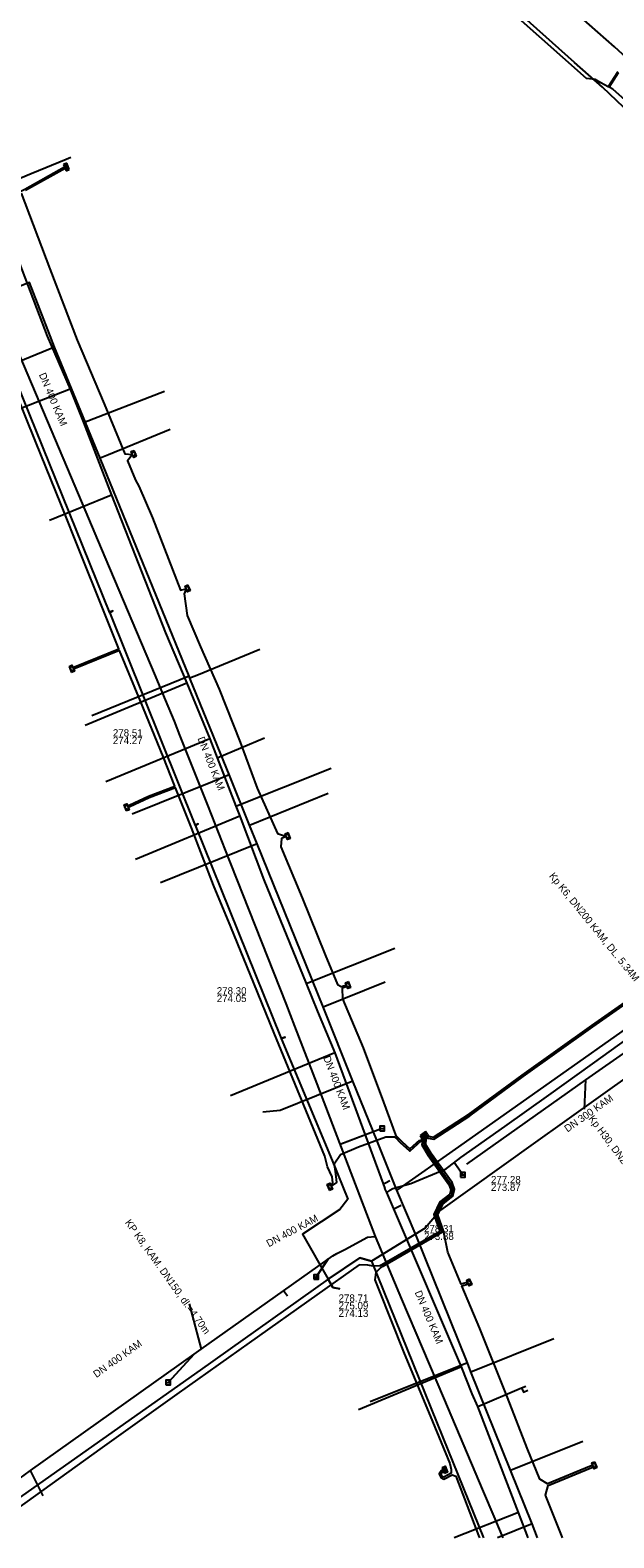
# Model space of a CAD drawing. Extents: x -600391 to -599491, y -1160176 to -1159402.
# Drawn here: x -599833.6 to -599769.4, y -1160176.1 to -1160010.3 of the extents above; entities that cross this region are included whole.
import ezdxf

# ---------------------------------------------------------------- set-up
doc = ezdxf.new("R2010")
doc.units = 0
for name, color, linetype in [('28', 7, 'Continuous'), ('31', 7, 'Continuous'), ('Vrstva 1', 7, 'Continuous'), ('Vrstva 12', 7, 'Continuous'), ('Vrstva 13', 7, 'Continuous'), ('Vrstva 16', 7, 'Continuous'), ('Vrstva 3', 7, 'Continuous'), ('Vrstva 42', 7, 'Continuous'), ('Vrstva 43', 7, 'Continuous'), ('Vrstva 55', 7, 'Continuous'), ('Vrstva 9', 7, 'Continuous')]:
    doc.layers.add(name, color=color, linetype=linetype)

# ---------------------------------------------------------------- blocks, each defined once
blk = doc.blocks.new('NN630')
at = {"layer": '31'}
for points in [[(0, -0.7), (-0.7, 0)], [(-0.7, -0.7), (-0.7, 0), (0.7, 0), (0.7, -0.7)], [(-0.7, -0.7), (0.7, -0.7)], [(0, -0.7), (0.7, 0)]]:
    blk.add_lwpolyline(points, dxfattribs=at)
blk = doc.blocks.new('NN620')
at = {"layer": '28'}
for points in [[(0.75, 0), (-0.75, 0)], [(-0.75, 0), (-0.75, -0.75)], [(0.75, -0.75), (0.75, 0)], [(-0.75, -0.75), (0.75, -0.75)], [(0.37, -0.18), (-0.38, -0.18)], [(-0.38, -0.18), (-0.38, -0.56)], [(-0.38, -0.56), (0.37, -0.56)], [(0.32, -0.23), (-0.33, -0.23)], [(-0.33, -0.23), (-0.33, -0.51)], [(-0.33, -0.51), (0.32, -0.51)], [(0.27, -0.27), (-0.28, -0.27)], [(-0.28, -0.27), (-0.28, -0.46)], [(-0.28, -0.46), (0.27, -0.46)], [(0.23, -0.32), (-0.23, -0.32)], [(-0.23, -0.32), (-0.23, -0.42)], [(-0.23, -0.42), (0.23, -0.42)], [(-0.19, -0.37), (0.19, -0.37)], [(0.23, -0.42), (0.23, -0.32)], [(0.27, -0.46), (0.27, -0.27)], [(0.32, -0.51), (0.32, -0.23)], [(0.37, -0.56), (0.37, -0.18)]]:
    blk.add_lwpolyline(points, dxfattribs=at)

msp = doc.modelspace()

# ---------------------------------------------------------------- linework, layer by layer
at = {"layer": 'Vrstva 1'}
for p, q in [((-599794.85, -1160131.07), (-599799.49, -1160132.83)), ((-599785.99, -1160136.17), (-599786.98, -1160134.77)), ((-599802.11, -1160147.41), (-599800.81, -1160145.46)), ((-599818.39, -1160159), (-599815.52, -1160155.9))]:
    msp.add_line(p, q, dxfattribs=at)
for points in [[(-599794.86, -1160131.07), (-599799.41, -1160132.81)], [(-599785.99, -1160136.18), (-599786.96, -1160134.81)], [(-599800.82, -1160145.46), (-599802.11, -1160147.4)], [(-599815.52, -1160155.9), (-599818.39, -1160158.99)]]:
    msp.add_lwpolyline(points, dxfattribs=at)
at = {"layer": 'Vrstva 13'}
for p, q in [((-599829.16, -1160049.8), (-599840.57, -1160054.27)), ((-599827.68, -1160053.49), (-599818.8, -1160050.03)), ((-599824.61, -1160061.47), (-599831.44, -1160064.24)), ((-599816.32, -1160082.14), (-599827.51, -1160086.77)), ((-599813.8, -1160088.24), (-599825.25, -1160092.97)), ((-599813, -1160090.32), (-599807.78, -1160088.15)), ((-599810.93, -1160095.65), (-599800.46, -1160091.49)), ((-599810.5, -1160096.73), (-599821.97, -1160101.52)), ((-599803.22, -1160115.15), (-599793.47, -1160111.26)), ((-599800.06, -1160122.78), (-599811.53, -1160127.49)), ((-599794.35, -1160138.1), (-599794.55, -1160137.66)), ((-599794.35, -1160138.1), (-599794, -1160137.9)), ((-599786.14, -1160157.27), (-599797.47, -1160162)), ((-599779.86, -1160173.31), (-599786.95, -1160176.08))]:
    msp.add_line(p, q, dxfattribs=at)
for points in [[(-599836.91, -1160030.33), (-599831.68, -1160043.97), (-599829.16, -1160049.8), (-599827.68, -1160053.49), (-599824.61, -1160061.47), (-599818.67, -1160076.58), (-599816.32, -1160082.14), (-599813.8, -1160088.24), (-599813, -1160090.32), (-599810.93, -1160095.65), (-599810.5, -1160096.73), (-599807.86, -1160103.73), (-599803.22, -1160115.15), (-599801.97, -1160118.22), (-599800.06, -1160122.78), (-599794.75, -1160137.17), (-599794.55, -1160137.66)], [(-599766.95, -1160120.5), (-599771.78, -1160123.96), (-599776.58, -1160127.43), (-599781.43, -1160130.85), (-599786.25, -1160134.28), (-599788.01, -1160135.61), (-599791.72, -1160137.17), (-599793.7, -1160137.72), (-599794, -1160137.9)], [(-599794.75, -1160137.17), (-599794.49, -1160137.04), (-599794.01, -1160136.81)], [(-599778.81, -1160176.08), (-599779.86, -1160173.31), (-599784.36, -1160161.63), (-599784.97, -1160160.24), (-599786.14, -1160157.27), (-599793.58, -1160139.9), (-599794.35, -1160138.1)], [(-599793.58, -1160139.9), (-599793.22, -1160139.73), (-599792.78, -1160139.51)], [(-599784.36, -1160161.63), (-599779.56, -1160159.6), (-599779.08, -1160159.39)], [(-599779.56, -1160159.6), (-599779.33, -1160160.07), (-599778.86, -1160159.85)]]:
    msp.add_lwpolyline(points, dxfattribs=at)
at = {"layer": 'Vrstva 16'}
msp.add_line((-599778.38, -1160174.55), (-599782.19, -1160176.08), dxfattribs=at)
for points in [[(-599761.01, -1160020), (-599762.12, -1160018.81), (-599769.32, -1160012.17), (-599777.56, -1160004.89)], [(-599837.56, -1160027.84), (-599835.72, -1160027.07), (-599833.45, -1160026.12), (-599829.59, -1160024.51), (-599829.08, -1160024.3)], [(-599777.77, -1160176.08), (-599778.38, -1160174.55), (-599780.75, -1160168.64), (-599785.1, -1160157.82), (-599785.49, -1160156.84), (-599791.11, -1160142.84), (-599793.24, -1160137.86), (-599795.46, -1160132.35), (-599798.07, -1160125.88), (-599801.36, -1160117.72), (-599808.6, -1160099.78), (-599809.43, -1160097.72), (-599811.67, -1160092.18), (-599812.25, -1160090.73), (-599815.99, -1160081.58), (-599816.08, -1160081.35), (-599825.87, -1160057.41), (-599830.86, -1160045.2), (-599831.36, -1160043.95), (-599833.61, -1160038.09), (-599835.02, -1160038.62)], [(-599830.86, -1160045.2), (-599844.1, -1160050.61), (-599843.51, -1160052.1)], [(-599818.16, -1160054.26), (-599824.94, -1160057.03), (-599825.87, -1160057.41)], [(-599808.32, -1160078.44), (-599815.06, -1160081.2), (-599815.99, -1160081.58)], [(-599816.08, -1160081.35), (-599826.76, -1160085.71)], [(-599822.33, -1160096.48), (-599813.52, -1160092.93), (-599811.67, -1160092.18)], [(-599809.43, -1160097.72), (-599800.79, -1160094.23)], [(-599733.18, -1160094.98), (-599736.64, -1160097.36), (-599741.31, -1160100.78), (-599756.68, -1160112.06), (-599786.46, -1160133.08), (-599793.24, -1160137.86)], [(-599808.6, -1160099.78), (-599819.24, -1160104.07)], [(-599801.36, -1160117.72), (-599794.53, -1160114.97)], [(-599798.07, -1160125.88), (-599806.09, -1160129.12), (-599807.96, -1160129.29)], [(-599785.1, -1160157.82), (-599775.99, -1160154.16)], [(-599785.49, -1160156.84), (-599796.17, -1160161.13)], [(-599780.75, -1160168.64), (-599772.81, -1160165.46)]]:
    msp.add_lwpolyline(points, dxfattribs=at)
at = {"layer": 'Vrstva 3'}
for p, q in [((-599795.1, -1160131.07), (-599794.6, -1160131.07)), ((-599786.24, -1160136.17), (-599785.74, -1160136.17)), ((-599802.36, -1160147.41), (-599801.86, -1160147.41)), ((-599818.64, -1160159), (-599818.14, -1160159))]:
    msp.add_line(p, q, dxfattribs=at)
for points in [[(-599795.1, -1160131.32), (-599794.6, -1160131.32), (-599794.6, -1160130.82), (-599795.1, -1160130.82)], [(-599786.24, -1160136.42), (-599785.74, -1160136.42), (-599785.74, -1160135.92), (-599786.24, -1160135.92)], [(-599802.36, -1160147.66), (-599801.86, -1160147.66), (-599801.86, -1160147.16), (-599802.36, -1160147.16)], [(-599818.64, -1160159.25), (-599818.14, -1160159.25), (-599818.14, -1160158.75), (-599818.64, -1160158.75)]]:
    msp.add_lwpolyline(points, close=True, dxfattribs=at)
at = {"layer": 'Vrstva 42'}
for points in [[(-599847.37, -1159956.6), (-599847.81, -1159956.09), (-599848.4, -1159956.51), (-599851.28, -1159959.5), (-599853.99, -1159962.56), (-599858.65, -1159967.72), (-599857.96, -1159970.22), (-599855.61, -1159976.44), (-599852.61, -1159983.79), (-599848.57, -1159993.32), (-599845.03, -1160002.21), (-599841.2, -1160011.79), (-599837.38, -1160020.91), (-599834.64, -1160028.08), (-599834.15, -1160027.81), (-599829.79, -1160025.38)], [(-599762.44, -1160025.41), (-599762.54, -1160024.33), (-599765.23, -1160021.78), (-599770.64, -1160016.63), (-599773.7, -1160013.9), (-599780.96, -1160007.41), (-599787.58, -1160001.8), (-599795.77, -1159994.8), (-599798.33, -1159992.6), (-599802.07, -1159989.62), (-599806.22, -1159985.89), (-599809.26, -1159983.48), (-599810.12, -1159983.57), (-599810.13, -1159982.77), (-599813.37, -1159979.8), (-599825.37, -1159969.66), (-599830.5, -1159965.21), (-599835.78, -1159960.85)], [(-599829.69, -1160025.56), (-599834.05, -1160027.99)], [(-599834.56, -1160028.27), (-599831.4, -1160036.6), (-599828.38, -1160044.44), (-599825.42, -1160051.41), (-599823.14, -1160056.93), (-599822.31, -1160057), (-599822.84, -1160057.67), (-599821.98, -1160059.81), (-599821.6, -1160060.46), (-599820.11, -1160063.95), (-599817.01, -1160071.89), (-599816.39, -1160071.77), (-599816.62, -1160072.3), (-599816.29, -1160074.68), (-599814.84, -1160078.12), (-599812.76, -1160082.78), (-599810.46, -1160088.61), (-599808.61, -1160093.67), (-599806.36, -1160098.64), (-599805.38, -1160099), (-599805.93, -1160099.22), (-599806.01, -1160100.11), (-599803.66, -1160105.72), (-599801.11, -1160111.98), (-599799.78, -1160115.25), (-599799.37, -1160115.48), (-599798.97, -1160115.35), (-599798.75, -1160115.38), (-599798.91, -1160115.54), (-599799.25, -1160115.65), (-599799.22, -1160116.83), (-599796.95, -1160122.2), (-599794.7, -1160128.2), (-599793.4, -1160131.77), (-599793.23, -1160131.97), (-599792.71, -1160132.52), (-599791.81, -1160133.32), (-599790.72, -1160132.31)], [(-599790.56, -1160132.2), (-599790.61, -1160132.49), (-599791.81, -1160133.58), (-599792.85, -1160132.66), (-599793.37, -1160132.11), (-599793.45, -1160132.04), (-599794.44, -1160132.04), (-599797.46, -1160133.13), (-599799.44, -1160133.98), (-599800.12, -1160134.99), (-599799.94, -1160136.36), (-599799.88, -1160137), (-599800.47, -1160137.42), (-599800.28, -1160137.04), (-599800.36, -1160136.41), (-599800.87, -1160135.3), (-599801.17, -1160134.11), (-599806.73, -1160120.59), (-599808.96, -1160115.1), (-599811.51, -1160108.91), (-599813.41, -1160104.33), (-599815.81, -1160098.03), (-599817.58, -1160093.63), (-599820.46, -1160094.72), (-599822.59, -1160095.72), (-599822.81, -1160095.71), (-599822.67, -1160095.53), (-599820.54, -1160094.54), (-599817.66, -1160093.45), (-599818.92, -1160090.18), (-599821.44, -1160084.11), (-599823.74, -1160078.54), (-599828.6, -1160080.51), (-599828.82, -1160080.49), (-599828.67, -1160080.32), (-599823.82, -1160078.36), (-599825.65, -1160073.77), (-599828.02, -1160067.82), (-599830.18, -1160062.4), (-599832.93, -1160055.62), (-599835.29, -1160049.8)], [(-599790.04, -1160131.83), (-599789.82, -1160132.13), (-599789.17, -1160132.27), (-599785.24, -1160129.7), (-599779.35, -1160125.37), (-599771.7, -1160119.91), (-599764.26, -1160114.72)], [(-599789.89, -1160131.73), (-599789.75, -1160131.94), (-599789.21, -1160132.05), (-599785.36, -1160129.54), (-599779.47, -1160125.21), (-599771.82, -1160119.75), (-599764.38, -1160114.56)], [(-599790.39, -1160132.1), (-599790.5, -1160132.89), (-599789.8, -1160134.04), (-599787.54, -1160137.23), (-599787.3, -1160137.83), (-599787.43, -1160138.29), (-599788.51, -1160139.13), (-599789.18, -1160140.55), (-599788.51, -1160142.4), (-599794.9, -1160146.08), (-599795.12, -1160146.19), (-599795.86, -1160146.23), (-599796.43, -1160146.11), (-599797.4, -1160146.06), (-599802.05, -1160149.35), (-599809.47, -1160154.66), (-599817.43, -1160160.28), (-599825.65, -1160166.13), (-599834.13, -1160172.27), (-599839.56, -1160176.08)], [(-599790.31, -1160132.02), (-599790.2, -1160132.18), (-599790.29, -1160132.85), (-599789.63, -1160133.93), (-599787.36, -1160137.13), (-599787.09, -1160137.82), (-599787.26, -1160138.41), (-599788.35, -1160139.26), (-599788.96, -1160140.56), (-599788.3, -1160142.39), (-599788.27, -1160142.49), (-599794.8, -1160146.26), (-599795.05, -1160146.39), (-599795.56, -1160146.92), (-599795.65, -1160147.71), (-599795.21, -1160148.8), (-599792.51, -1160155.63), (-599789.31, -1160163.3), (-599787.43, -1160167.89), (-599787.29, -1160168.56), (-599787.28, -1160168.98), (-599788.08, -1160169.4), (-599788.25, -1160169.32), (-599788.36, -1160169.05), (-599788.25, -1160168.87), (-599787.89, -1160168.69), (-599787.81, -1160168.53), (-599787.99, -1160168.51), (-599788.39, -1160168.71), (-599788.58, -1160169.03), (-599788.41, -1160169.46), (-599788.08, -1160169.62), (-599787.16, -1160169.14), (-599786.76, -1160169.31), (-599784.26, -1160175.81), (-599784.16, -1160176.08)], [(-599775.03, -1160176.08), (-599775.07, -1160175.98), (-599776.91, -1160171.37), (-599776.6, -1160170.33), (-599771.83, -1160168.34), (-599771.68, -1160168.17), (-599771.9, -1160168.15), (-599776.67, -1160170.15), (-599777.54, -1160169.62), (-599778.92, -1160166.21), (-599781.1, -1160160.64), (-599784.11, -1160153.07), (-599786.09, -1160148.38), (-599785.59, -1160148.22), (-599785.43, -1160148.06), (-599785.65, -1160148.03), (-599786.17, -1160148.2), (-599787.63, -1160144.68), (-599788.11, -1160142.32), (-599788.74, -1160140.57), (-599788.19, -1160139.39), (-599787.09, -1160138.53), (-599786.91, -1160137.74), (-599787.18, -1160137.03), (-599789.46, -1160133.82), (-599790.08, -1160132.81), (-599790, -1160132.18), (-599790.17, -1160131.95)]]:
    msp.add_lwpolyline(points, dxfattribs=at)
at = {"layer": 'Vrstva 55'}
for points in [[(-599768.97, -1160014.93), (-599770, -1160016.57), (-599770.82, -1160016.13), (-599771.43, -1160015.77), (-599772.41, -1160015.67), (-599782.48, -1160006.68)], [(-599765.11, -1160020.77), (-599769.51, -1160016.84), (-599769.9, -1160016.63), (-599768.87, -1160014.99)], [(-599836.63, -1160045.19), (-599824.82, -1160074.39), (-599824.46, -1160074.18), (-599824.82, -1160074.34), (-599815.4, -1160097.79), (-599815.09, -1160097.58), (-599815.4, -1160097.74), (-599805.95, -1160121.19), (-599805.54, -1160121.04), (-599805.95, -1160121.19), (-599800.36, -1160134.6), (-599798.65, -1160138.85), (-599799.53, -1160139.98), (-599803.62, -1160142.68), (-599800.78, -1160147.64), (-599800.28, -1160148.57), (-599799.5, -1160148.71)], [(-599759.75, -1160119.57), (-599778.27, -1160132.78), (-599788.46, -1160140.06), (-599790.13, -1160142.04), (-599796.02, -1160145.65), (-599797.3, -1160145.29), (-599800.78, -1160147.64), (-599800.28, -1160148.57), (-599799.5, -1160148.71)], [(-599799.5, -1160148.71), (-599800.28, -1160148.57), (-599800.78, -1160147.64), (-599797.3, -1160145.29), (-599796.02, -1160145.65), (-599788.19, -1160165.06), (-599783.72, -1160176.08)], [(-599799.5, -1160148.71), (-599800.28, -1160148.57), (-599800.78, -1160147.64), (-599814.88, -1160157.64), (-599841.03, -1160176.08)]]:
    msp.add_lwpolyline(points, dxfattribs=at)
at = {"layer": 'Vrstva 9'}
for p, q in [((-599772.6, -1160128.94), (-599772.48, -1160125.75)), ((-599805.26, -1160149.53), (-599805.7, -1160148.92))]:
    msp.add_line(p, q, dxfattribs=at)
for points in [[(-599836.74, -1160041.35), (-599833.41, -1160049.22), (-599828.25, -1160061.43), (-599825.35, -1160068.27), (-599819.82, -1160081.34), (-599819.57, -1160081.93), (-599818.71, -1160083.96), (-599817.72, -1160086.31)], [(-599817.72, -1160086.31), (-599817.12, -1160087.83), (-599814.07, -1160095.53), (-599812.45, -1160099.63), (-599812.18, -1160100.3), (-599805.45, -1160117.33)], [(-599785.57, -1160134.99), (-599772.48, -1160125.75), (-599767.61, -1160122.31), (-599763.73, -1160119.57), (-599759.24, -1160116.4)], [(-599805.45, -1160117.33), (-599804.49, -1160119.83), (-599802.05, -1160126.18), (-599795.64, -1160142.97)], [(-599799.85, -1160144.84), (-599798.97, -1160144.37), (-599796.48, -1160143.04), (-599795.64, -1160142.97)], [(-599795.64, -1160142.97), (-599792.73, -1160149.83), (-599788.12, -1160160.69), (-599783.76, -1160170.98), (-599782.6, -1160173.72), (-599781.71, -1160175.81), (-599781.6, -1160176.08)], [(-599835.03, -1160169.77), (-599834.22, -1160169.18), (-599833.5, -1160168.67), (-599815.52, -1160155.9), (-599814.75, -1160155.35), (-599805.7, -1160148.92), (-599800.81, -1160145.46), (-599800.3, -1160145.09), (-599799.85, -1160144.84)], [(-599816.07, -1160150.36), (-599814.75, -1160155.35)], [(-599832.11, -1160171.45), (-599833.5, -1160168.67)]]:
    msp.add_lwpolyline(points, dxfattribs=at)

# ---------------------------------------------------------------- block references
at = {"layer": 'Vrstva 43'}
for name, p, xscale, yscale, rotation in [('NN620', (-599829.74, -1160025.47), 0.5000000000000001, 0.5000000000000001, 112), ('NN630', (-599822.31, -1160057), 0.49999999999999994, 0.5000000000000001, 113), ('NN630', (-599816.39, -1160071.77), 0.5, 0.5, 114), ('NN630', (-599828.82, -1160080.49), 0.5, 0.5, -67.00000000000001), ('NN630', (-599822.81, -1160095.71), 0.5, 0.5000000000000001, -68), ('NN630', (-599805.38, -1160099), 0.5000000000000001, 0.5000000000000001, 112), ('NN630', (-599798.75, -1160115.38), 0.5000000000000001, 0.5000000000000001, 112), ('NN620', (-599790.17, -1160131.95), 0.5, 0.5, -145), ('NN630', (-599800.47, -1160137.42), 0.5, 0.5, -67.00000000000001), ('NN630', (-599785.43, -1160148.06), 0.49999999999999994, 0.5000000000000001, 113), ('NN630', (-599771.68, -1160168.17), 0.49999999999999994, 0.5000000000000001, 113), ('NN630', (-599787.81, -1160168.53), 0.5, 0.5, -67.00000000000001)]:
    msp.add_blockref(name, p, dxfattribs=dict(at, xscale=xscale, yscale=yscale, rotation=rotation))

# ---------------------------------------------------------------- texts
at = {"layer": 'Vrstva 12'}
for s, rotation, p in [('DN 400 KAM', 292.9533, (-599832.61, -1160048.21)), ('DN 400 KAM', 291.5782, (-599815.17, -1160088.2)), ('Kp K6, DN200 KAM, DL. 5.34M', 308.9826, (-599776.56, -1160103.35)), ('DN 400 KAM', 291.0053, (-599801.35, -1160123.28)), ('DN 300 KAM', 35.2269, (-599774.48, -1160131.53)), ('Kp H30, DN200 KAM, DL. 3.20M', 306.8451, (-599772.23, -1160130.01)), ('KP K8, KAM. DN150, dl.=4,70m', 305.583, (-599823.18, -1160141.43)), ('DN 400 KAM', 28.1063, (-599807.32, -1160144.14)), ('DN 400 KAM', 292.9533, (-599791.3, -1160149.1)), ('DN 400 KAM', 35.3809, (-599826.27, -1160158.52))]:
    msp.add_text(s, height=0.8, rotation=rotation, dxfattribs=at).set_placement(p)
for s, p in [('278.51', (-599824.46, -1160087.99)), ('274.27', (-599824.46, -1160088.82)), ('278.30', (-599813.04, -1160116.35)), ('274.05', (-599813.04, -1160117.18)), ('277.28', (-599782.9, -1160137.1)), ('273.87', (-599782.9, -1160137.94)), ('278.31', (-599790.26, -1160142.49)), ('273.88', (-599790.26, -1160143.33)), ('278.71', (-599799.65, -1160150.12)), ('275.09', (-599799.65, -1160150.95)), ('274.13', (-599799.65, -1160151.79))]:
    msp.add_text(s, height=0.8, dxfattribs=at).set_placement(p)

doc.saveas('drawing.dxf')
